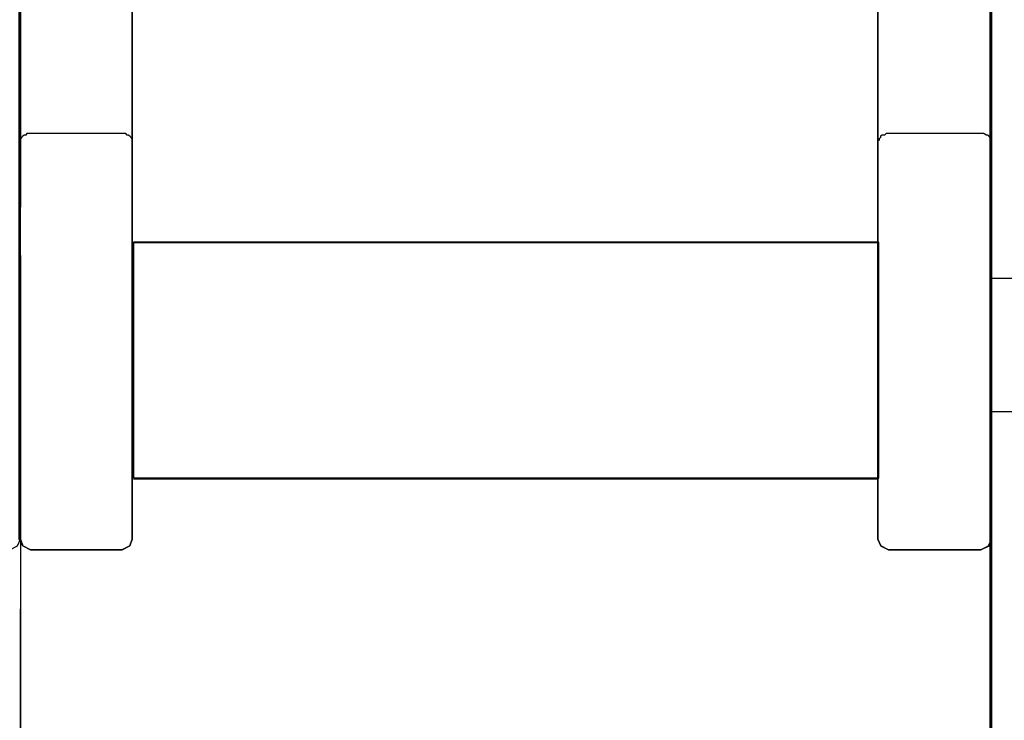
# Model space of a CAD drawing. Header units: millimetres. Extents: x -1290 to 1795, y -4192 to -1311.
# Tile 800 of 1056: x 1473.78 to 1477.43, y -2537.57 to -2534.97. Entities that reach past the tile are written whole.
import ezdxf

# ---------------------------------------------------------------- set-up
doc = ezdxf.new("R2010")
doc.units = ezdxf.units.MM
doc.layers.add('45', color=7, linetype='Continuous')
doc.layers.add('Aparatura', color=7, linetype='Continuous', lineweight=13)

# ---------------------------------------------------------------- blocks, each defined once
blk = doc.blocks.new('*U324')
at = {"layer": '45', "color": 139}
for points in [[(315.512699, -87.686167), (315.512699, -131.983058)], [(297.545091, -128.200237), (297.545091, -106.264541)], [(315.512699, -128.200237), (315.512699, -106.264541)], [(299.612905, -123.824947), (299.612905, -106.576934)], [(313.409078, -123.824947), (313.409078, -106.576934)], [(297.545091, -113.045612), (297.545091, -119.790775)], [(297.545091, -119.78898), (297.545091, -122.126537)], [(297.734864, -120.76386), (297.716791, -120.76386), (297.66257, -120.76386), (297.644496, -120.791175), (297.617385, -120.791175), (297.590275, -120.809385), (297.563164, -120.8367), (297.545091, -120.864015), (297.545091, -120.89133)], [(299.424922, -120.76386), (297.733074, -120.76386)], [(299.614696, -120.89133), (299.614696, -120.864015), (299.596451, -120.8367), (299.569085, -120.809385), (299.541719, -120.791175), (299.523475, -120.791175), (299.496109, -120.76386), (299.441376, -120.76386), (299.423132, -120.76386)], [(313.634658, -120.76386), (313.58046, -120.76386), (313.562394, -120.76386), (313.535295, -120.791175), (313.49013, -120.791175), (313.463031, -120.809385), (313.463031, -120.8367), (313.435932, -120.864015), (313.435932, -120.89133)], [(315.297861, -120.76386), (313.632867, -120.76386)], [(315.487634, -120.89133), (315.487634, -120.864015), (315.487634, -120.8367), (315.469561, -120.809385), (315.44245, -120.791175), (315.41534, -120.791175), (315.370155, -120.76386), (315.343045, -120.76386), (315.297861, -120.76386)], [(297.545091, -123.020626), (297.545091, -122.124742)], [(299.63976, -122.776457), (301.664607, -122.776457)], [(301.662817, -122.776457), (302.672555, -122.776457)], [(302.670764, -122.776457), (310.064768, -122.776457)], [(310.062978, -122.776457), (311.072716, -122.776457)], [(311.070925, -122.776457), (313.410868, -122.776457)], [(297.545091, -123.018831), (297.545091, -124.433574)], [(299.612905, -123.823152), (299.612905, -124.047043), (299.612905, -125.891912), (299.612905, -126.106848)], [(313.409078, -126.106848), (313.409078, -125.891912), (313.409078, -124.064955), (313.409078, -123.823152)], [(297.545091, -124.431778), (297.545091, -124.747761)], [(297.545091, -124.745966), (297.545091, -128.56649)], [(299.612905, -128.200237), (299.612905, -126.105053)], [(313.409078, -128.200237), (313.409078, -126.105053)], [(299.63976, -127.151747), (301.664607, -127.151747)], [(301.662817, -127.151747), (302.672555, -127.151747)], [(302.670764, -127.151747), (310.064768, -127.151747)], [(310.062978, -127.151747), (311.072716, -127.151747)], [(311.070925, -127.151747), (313.410868, -127.151747)], [(297.545091, -128.272051), (297.545091, -128.198441)], [(299.612905, -128.272051), (299.612905, -128.198441)], [(313.409078, -128.272051), (313.409078, -128.198441)], [(315.512699, -128.272051), (315.512699, -128.198441)], [(297.545091, -128.270256), (297.591639, -128.395931)], [(297.589849, -128.394135), (297.734864, -128.467745)], [(299.423132, -128.467745), (299.569938, -128.394135)], [(299.568147, -128.395931), (299.614696, -128.270256)], [(313.409078, -128.270256), (313.464578, -128.395931)], [(313.462787, -128.394135), (313.607803, -128.467745)], [(315.315764, -128.467745), (315.469731, -128.394135)], [(315.467941, -128.395931), (315.514489, -128.270256)], [(297.545091, -128.564695), (297.545091, -129.264884)], [(299.424922, -128.46595), (297.733074, -128.46595)], [(315.315764, -128.46595), (313.606012, -128.46595)], [(297.545091, -129.263089), (297.545091, -129.559323)], [(297.545091, -131.983058), (297.545091, -129.557528)]]:
    blk.add_lwpolyline(points, dxfattribs=at)
at = {"layer": '45', "color": 59}
for points in [[(295.442162, -106.577728), (295.442162, -123.833896), (295.442162, -124.048592), (295.442162, -125.891397), (295.442162, -126.115038), (295.442162, -128.199375), (295.442162, -128.270941), (295.496129, -128.39618), (295.640042, -128.467745), (297.349002, -128.467745), (297.492914, -128.39618), (297.546881, -128.270941), (297.546881, -128.199375), (297.546881, -106.26463)], [(313.40998, -106.577704), (313.40998, -123.833891), (313.40998, -124.048587), (313.40998, -125.891394), (313.40998, -126.115035), (313.40998, -128.199375), (313.40998, -128.270941), (313.463941, -128.39618), (313.607839, -128.467745), (315.316629, -128.467745), (315.460527, -128.39618), (315.514489, -128.270941), (315.514489, -128.199375), (315.514489, -106.264606)], [(297.518236, -118.001318), (297.518236, -119.799396), (297.518236, -122.107378), (297.518236, -123.001944), (297.518236, -124.406413), (297.518236, -124.746349), (297.518236, -128.199375), (297.518236, -128.270941), (297.590185, -128.39618), (297.734083, -128.467745), (299.424885, -128.467745), (299.568784, -128.39618), (299.613752, -128.270941), (299.613752, -128.199375), (299.613752, -127.152732), (299.613752, -126.115035), (299.613752, -125.864557), (299.613752, -124.048587), (299.613752, -123.833891), (299.613752, -122.787248), (299.613752, -120.890767), (299.613752, -106.577704)], [(315.514489, -131.983058), (315.514489, -128.270585), (315.46952, -128.395825), (315.316628, -128.46739), (313.607826, -128.46739), (313.463927, -128.395825), (313.409965, -128.270585), (313.409965, -128.199019), (313.409965, -127.15237), (313.409965, -127.143424), (311.089592, -127.143424), (310.091292, -127.143424), (302.689483, -127.143424), (301.691183, -127.143424), (299.640621, -127.143424), (299.640621, -126.105721), (299.640621, -125.864186), (299.640621, -124.03926), (299.640621, -123.824562), (299.640621, -122.777913), (301.664202, -122.777913), (301.691183, -122.777913), (302.671496, -122.777913), (302.689483, -122.777913), (310.064311, -122.777913), (310.091292, -122.777913), (311.071605, -122.777913), (311.089592, -122.777913), (313.409965, -122.777913), (313.409965, -106.577216)], [(299.61364, -106.577216), (299.61364, -120.863529), (299.61364, -120.890366), (299.61364, -122.786859), (299.61364, -123.824562), (299.61364, -123.833508), (299.61364, -124.048205), (299.61364, -125.864186), (299.61364, -125.891023), (299.61364, -126.105721), (299.61364, -126.114666), (299.61364, -127.15237), (299.61364, -128.199019), (299.61364, -128.270585), (299.568672, -128.395825), (299.424773, -128.46739), (297.733958, -128.46739), (297.590059, -128.395825), (297.545091, -128.315313), (297.545091, -128.565793), (297.545091, -129.263559), (297.545091, -129.558768), (297.545091, -129.558768), (297.545091, -131.938329)]]:
    blk.add_lwpolyline(points, dxfattribs=at)
at = {"layer": '45', "color": 7}
for points in [[(295.442162, -106.577728), (295.442162, -123.833896), (295.442162, -124.048592), (295.442162, -125.891397), (295.442162, -126.115038), (295.442162, -128.199375), (295.442162, -128.270941), (295.496129, -128.39618), (295.640042, -128.467745), (297.349002, -128.467745), (297.492914, -128.39618), (297.546881, -128.270941), (297.546881, -128.199375), (297.546881, -106.26463)], [(295.442162, -106.577728), (295.442162, -123.833896), (295.442162, -124.048592), (295.442162, -125.891397), (295.442162, -126.115038), (295.442162, -128.199375), (295.442162, -128.270941), (295.496129, -128.39618), (295.640042, -128.467745), (297.349002, -128.467745), (297.492914, -128.39618), (297.546881, -128.270941), (297.546881, -128.199375), (297.546881, -106.26463)], [(295.442162, -106.577728), (295.442162, -123.833896), (295.442162, -124.048592), (295.442162, -125.891397), (295.442162, -126.115038), (295.442162, -128.199375), (295.442162, -128.270941), (295.496129, -128.39618), (295.640042, -128.467745), (297.349002, -128.467745), (297.492914, -128.39618), (297.546881, -128.270941), (297.546881, -128.199375), (297.546881, -106.26463)], [(313.40998, -106.577704), (313.40998, -123.833891), (313.40998, -124.048587), (313.40998, -125.891394), (313.40998, -126.115035), (313.40998, -128.199375), (313.40998, -128.270941), (313.463941, -128.39618), (313.607839, -128.467745), (315.316629, -128.467745), (315.460527, -128.39618), (315.514489, -128.270941), (315.514489, -128.199375), (315.514489, -106.264606)], [(297.518236, -118.001318), (297.518236, -119.799396), (297.518236, -122.107378), (297.518236, -123.001944), (297.518236, -124.406413), (297.518236, -124.746349), (297.518236, -128.199375), (297.518236, -128.270941), (297.590185, -128.39618), (297.734083, -128.467745), (299.424885, -128.467745), (299.568784, -128.39618), (299.613752, -128.270941), (299.613752, -128.199375), (299.613752, -127.152732), (299.613752, -126.115035), (299.613752, -125.864557), (299.613752, -124.048587), (299.613752, -123.833891), (299.613752, -122.787248), (299.613752, -120.890767), (299.613752, -106.577704)], [(313.40998, -106.577704), (313.40998, -123.833891), (313.40998, -124.048587), (313.40998, -125.891394), (313.40998, -126.115035), (313.40998, -128.199375), (313.40998, -128.270941), (313.463941, -128.39618), (313.607839, -128.467745), (315.316629, -128.467745), (315.460527, -128.39618), (315.514489, -128.270941), (315.514489, -128.199375), (315.514489, -106.264606)], [(297.518236, -118.001318), (297.518236, -119.799396), (297.518236, -122.107378), (297.518236, -123.001944), (297.518236, -124.406413), (297.518236, -124.746349), (297.518236, -128.199375), (297.518236, -128.270941), (297.590185, -128.39618), (297.734083, -128.467745), (299.424885, -128.467745), (299.568784, -128.39618), (299.613752, -128.270941), (299.613752, -128.199375), (299.613752, -127.152732), (299.613752, -126.115035), (299.613752, -125.864557), (299.613752, -124.048587), (299.613752, -123.833891), (299.613752, -122.787248), (299.613752, -120.890767), (299.613752, -106.577704)], [(313.40998, -106.577704), (313.40998, -123.833891), (313.40998, -124.048587), (313.40998, -125.891394), (313.40998, -126.115035), (313.40998, -128.199375), (313.40998, -128.270941), (313.463941, -128.39618), (313.607839, -128.467745), (315.316629, -128.467745), (315.460527, -128.39618), (315.514489, -128.270941), (315.514489, -128.199375), (315.514489, -106.264606)], [(297.518236, -118.001318), (297.518236, -119.799396), (297.518236, -122.107378), (297.518236, -123.001944), (297.518236, -124.406413), (297.518236, -124.746349), (297.518236, -128.199375), (297.518236, -128.270941), (297.590185, -128.39618), (297.734083, -128.467745), (299.424885, -128.467745), (299.568784, -128.39618), (299.613752, -128.270941), (299.613752, -128.199375), (299.613752, -127.152732), (299.613752, -126.115035), (299.613752, -125.864557), (299.613752, -124.048587), (299.613752, -123.833891), (299.613752, -122.787248), (299.613752, -120.890767), (299.613752, -106.577704)], [(315.514489, -131.983058), (315.514489, -128.270585), (315.46952, -128.395825), (315.316628, -128.46739), (313.607826, -128.46739), (313.463927, -128.395825), (313.409965, -128.270585), (313.409965, -128.199019), (313.409965, -127.15237), (313.409965, -127.143424), (311.089592, -127.143424), (310.091292, -127.143424), (302.689483, -127.143424), (301.691183, -127.143424), (299.640621, -127.143424), (299.640621, -126.105721), (299.640621, -125.864186), (299.640621, -124.03926), (299.640621, -123.824562), (299.640621, -122.777913), (301.664202, -122.777913), (301.691183, -122.777913), (302.671496, -122.777913), (302.689483, -122.777913), (310.064311, -122.777913), (310.091292, -122.777913), (311.071605, -122.777913), (311.089592, -122.777913), (313.409965, -122.777913), (313.409965, -106.577216)], [(299.61364, -106.577216), (299.61364, -120.863529), (299.61364, -120.890366), (299.61364, -122.786859), (299.61364, -123.824562), (299.61364, -123.833508), (299.61364, -124.048205), (299.61364, -125.864186), (299.61364, -125.891023), (299.61364, -126.105721), (299.61364, -126.114666), (299.61364, -127.15237), (299.61364, -128.199019), (299.61364, -128.270585), (299.568672, -128.395825), (299.424773, -128.46739), (297.733958, -128.46739), (297.590059, -128.395825), (297.545091, -128.315313), (297.545091, -128.565793), (297.545091, -129.263559), (297.545091, -129.558768), (297.545091, -129.558768), (297.545091, -131.938329)]]:
    blk.add_lwpolyline(points, dxfattribs=at)
at = {"layer": '45', "color": 253}
blk.add_lwpolyline([(310.091705, -122.776457), (302.688993, -122.776457), (301.690572, -122.776457), (299.63976, -122.776457), (299.63976, -123.823729), (299.63976, -124.038554), (299.63976, -125.864567), (299.63976, -126.106245), (299.63976, -127.144566), (301.690572, -127.144566), (302.688993, -127.144566), (310.091705, -127.144566), (311.090126, -127.144566), (313.428771, -127.144566), (313.428771, -126.106245), (313.428771, -125.882469), (313.428771, -124.038554), (313.428771, -123.823729), (313.428771, -122.776457), (311.090126, -122.776457), (310.091705, -122.776457)], close=True, dxfattribs=at)
at = {"layer": '45', "color": 7}
blk.add_lwpolyline([(310.091705, -122.776457), (302.688993, -122.776457), (301.690572, -122.776457), (299.63976, -122.776457), (299.63976, -123.823729), (299.63976, -124.038554), (299.63976, -125.864567), (299.63976, -126.106245), (299.63976, -127.144566), (301.690572, -127.144566), (302.688993, -127.144566), (310.091705, -127.144566), (311.090126, -127.144566), (313.428771, -127.144566), (313.428771, -126.106245), (313.428771, -125.882469), (313.428771, -124.038554), (313.428771, -123.823729), (313.428771, -122.776457), (311.090126, -122.776457), (310.091705, -122.776457)], close=True, dxfattribs=at)
blk.add_lwpolyline([(310.091705, -122.776457), (302.688993, -122.776457), (301.690572, -122.776457), (299.63976, -122.776457), (299.63976, -123.823729), (299.63976, -124.038554), (299.63976, -125.864567), (299.63976, -126.106245), (299.63976, -127.144566), (301.690572, -127.144566), (302.688993, -127.144566), (310.091705, -127.144566), (311.090126, -127.144566), (313.428771, -127.144566), (313.428771, -126.106245), (313.428771, -125.882469), (313.428771, -124.038554), (313.428771, -123.823729), (313.428771, -122.776457), (311.090126, -122.776457), (310.091705, -122.776457)], close=True, dxfattribs=at)
blk.add_lwpolyline([(310.091705, -122.776457), (302.688993, -122.776457), (301.690572, -122.776457), (299.63976, -122.776457), (299.63976, -123.823729), (299.63976, -124.038554), (299.63976, -125.864567), (299.63976, -126.106245), (299.63976, -127.144566), (301.690572, -127.144566), (302.688993, -127.144566), (310.091705, -127.144566), (311.090126, -127.144566), (313.428771, -127.144566), (313.428771, -126.106245), (313.428771, -125.882469), (313.428771, -124.038554), (313.428771, -123.823729), (313.428771, -122.776457), (311.090126, -122.776457), (310.091705, -122.776457)], close=True, dxfattribs=at)
blk = doc.blocks.new('*U325')
at = {"layer": '45', "color": 7}
blk.add_lwpolyline([(333.494761, -83.678926), (315.485844, -83.678926), (315.485844, -165.701694), (333.494761, -165.701694), (351.492541, -165.701694), (369.501457, -165.701694), (369.501457, -83.678926), (351.492541, -83.678926), (333.494761, -83.678926)], close=True, dxfattribs=at)
at = {"layer": '45', "color": 139}
for points in [[(333.494761, -83.678926), (315.485844, -83.678926), (315.485844, -165.701694), (333.494761, -165.701694), (351.492541, -165.701694), (369.501457, -165.701694), (369.501457, -83.678926), (351.492541, -83.678926), (333.494761, -83.678926)], [(333.50013, -83.695084), (315.501957, -83.695084), (315.501957, -165.685536), (333.50013, -165.685536), (351.487172, -165.685536), (369.485345, -165.685536), (369.485345, -83.695084), (351.487172, -83.695084), (333.50013, -83.695084)]]:
    blk.add_lwpolyline(points, close=True, dxfattribs=at)
for points in [[(315.485844, -123.438945), (316.721162, -123.438945)], [(315.485844, -125.907563), (316.721162, -125.907563)]]:
    blk.add_lwpolyline(points, dxfattribs=at)

msp = doc.modelspace()

# ---------------------------------------------------------------- block references
at = {"layer": 'Aparatura', "color": 7, "lineweight": 13, "xscale": 0.2, "yscale": 0.2, "zscale": 0.2}
for name in ['*U324', '*U325']:
    msp.add_blockref(name, (1414.278, -2511.2423), dxfattribs=at)

doc.saveas('drawing.dxf')
